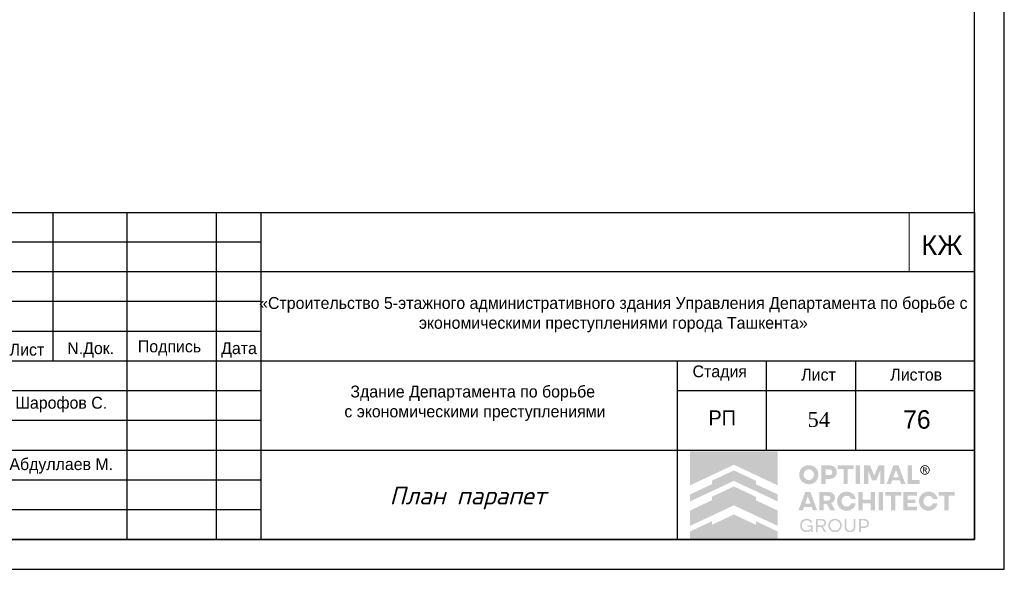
# Model space of a CAD drawing. Header units: millimetres. Extents: x -33345 to 4712671, y -3392 to 121473.
# Tile 985 of 1056: x 3849443 to 3866006, y 44501 to 53742. Entities that reach past the tile are written whole.
import ezdxf

# ---------------------------------------------------------------- set-up
doc = ezdxf.new("R2010")
doc.units = ezdxf.units.MM
for name, color, linetype, lineweight in [('.', 7, 'Continuous', 15), ('0.25', 7, 'Continuous', 25), ('Текст', 7, 'Continuous', 20)]:
    doc.layers.add(name, color=color, linetype=linetype, lineweight=lineweight)
doc.styles.add('RomanS', font='romans.shx')
doc.styles.get("Standard").update_dxf_attribs({"font": 'arial.ttf'})
doc.styles.add('X-U-RW-01$0$StyleROMANS', font='GOTHIC.TTF')

# ---------------------------------------------------------------- blocks, each defined once
blk = doc.blocks.new('*U282')
at = {"layer": '0.25', "color": 5, "linetype": 'Continuous', "lineweight": 25, "ltscale": 100}
blk.add_lwpolyline([(-72619, 0), (0, 0), (0, 42000), (-72619, 42000), (-72619, 0)], dxfattribs=at)
at = {"layer": '0.25', "color": 7, "linetype": 'Continuous', "lineweight": 30, "ltscale": 100}
blk.add_lwpolyline([(-70619, 500), (-500, 500), (-500, 41500), (-70619, 41500), (-70619, 500)], dxfattribs=at)
blk = doc.blocks.new('logo')
at = {"true_color": 0x90e0ed}
h = blk.add_hatch(color=141, dxfattribs=at)
h.dxf.hatch_style = 1
h.paths.add_polyline_path([(5.672, 5.668), (0.009, 5.668), (0.009, 3.483), (1.425, 4.147), (2.84, 4.81), (4.256, 4.147), (5.672, 3.483)])
at = {"true_color": 0x1f2877}
h = blk.add_hatch(color=166, dxfattribs=at)
h.dxf.hatch_style = 1
h.paths.add_polyline_path([(2.84, 4.449), (1.425, 3.786), (1.425, 3.558), (0.009, 2.894), (0.009, 2.448), (1.425, 3.112), (2.84, 3.775), (4.256, 3.112), (5.672, 2.448), (5.672, 2.894), (4.256, 3.558), (4.256, 3.786)])
h.paths.add_polyline_path([(2.84, 3.415), (1.425, 2.751), (1.425, 2.523), (0.009, 1.86), (0.009, 0.873), (1.425, 1.536), (2.84, 2.199), (4.256, 1.536), (5.672, 0.873), (5.672, 1.86), (4.256, 2.523), (4.256, 2.751)])
h.paths.add_polyline_path([(2.84, 1.611), (1.425, 0.947), (1.425, 1.176), (0.009, 0.512), (0.009, 0.005), (5.672, 0.005), (5.672, 0.512), (4.256, 1.176), (4.256, 0.947)])
at = {"true_color": 0x212121}
h = blk.add_hatch(color=250, dxfattribs=at)
h.dxf.hatch_style = 1
h.paths.add_polyline_path([(8.107, 4.61), (8.086, 4.63), (8.064, 4.649), (8.041, 4.667), (8.017, 4.683), (7.992, 4.699), (7.967, 4.713), (7.94, 4.726), (7.912, 4.738), (7.884, 4.749), (7.855, 4.759), (7.825, 4.766), (7.795, 4.773), (7.763, 4.778), (7.732, 4.782), (7.7, 4.784), (7.667, 4.785), (7.634, 4.784), (7.602, 4.782), (7.571, 4.778), (7.54, 4.773), (7.51, 4.766), (7.48, 4.758), (7.451, 4.749), (7.422, 4.738), (7.394, 4.725), (7.367, 4.712), (7.341, 4.697), (7.316, 4.682), (7.292, 4.665), (7.269, 4.648), (7.247, 4.629), (7.226, 4.609), (7.206, 4.588), (7.187, 4.566), (7.169, 4.544), (7.153, 4.52), (7.137, 4.495), (7.122, 4.47), (7.109, 4.443), (7.097, 4.416), (7.086, 4.387), (7.076, 4.359), (7.068, 4.329), (7.061, 4.299), (7.056, 4.268), (7.053, 4.237), (7.05, 4.205), (7.05, 4.173), (7.05, 4.14), (7.053, 4.108), (7.056, 4.077), (7.061, 4.047), (7.068, 4.016), (7.076, 3.987), (7.086, 3.958), (7.097, 3.93), (7.109, 3.903), (7.122, 3.876), (7.137, 3.85), (7.153, 3.826), (7.169, 3.802), (7.187, 3.779), (7.206, 3.757), (7.226, 3.736), (7.247, 3.716), (7.269, 3.697), (7.292, 3.679), (7.316, 3.662), (7.341, 3.647), (7.367, 3.633), (7.394, 3.619), (7.422, 3.607), (7.451, 3.596), (7.48, 3.587), (7.51, 3.579), (7.54, 3.573), (7.571, 3.568), (7.602, 3.564), (7.634, 3.562), (7.667, 3.561), (7.7, 3.562), (7.732, 3.564), (7.763, 3.568), (7.795, 3.573), (7.825, 3.579), (7.855, 3.587), (7.884, 3.596), (7.912, 3.607), (7.94, 3.619), (7.967, 3.633), (7.992, 3.647), (8.017, 3.662), (8.041, 3.679), (8.064, 3.697), (8.086, 3.716), (8.107, 3.736), (8.127, 3.757), (8.146, 3.779), (8.164, 3.802), (8.181, 3.826), (8.196, 3.85), (8.211, 3.876), (8.224, 3.903), (8.237, 3.93), (8.248, 3.958), (8.257, 3.987), (8.265, 4.016), (8.272, 4.047), (8.277, 4.077), (8.281, 4.108), (8.283, 4.14), (8.284, 4.173), (8.283, 4.205), (8.281, 4.237), (8.277, 4.268), (8.272, 4.299), (8.265, 4.329), (8.257, 4.359), (8.248, 4.387), (8.237, 4.416), (8.224, 4.443), (8.211, 4.47), (8.196, 4.495), (8.181, 4.52), (8.164, 4.544), (8.146, 4.567), (8.127, 4.589)])
h.paths.add_polyline_path([(7.841, 4.464), (7.854, 4.455), (7.867, 4.446), (7.879, 4.436), (7.891, 4.426), (7.902, 4.415), (7.913, 4.403), (7.923, 4.391), (7.933, 4.379), (7.942, 4.366), (7.95, 4.352), (7.958, 4.338), (7.965, 4.324), (7.972, 4.308), (7.977, 4.293), (7.982, 4.277), (7.987, 4.261), (7.99, 4.244), (7.993, 4.228), (7.995, 4.21), (7.996, 4.193), (7.996, 4.175), (7.996, 4.157), (7.995, 4.139), (7.993, 4.121), (7.99, 4.104), (7.987, 4.088), (7.982, 4.071), (7.977, 4.055), (7.972, 4.039), (7.965, 4.024), (7.958, 4.009), (7.95, 3.994), (7.942, 3.981), (7.933, 3.967), (7.923, 3.955), (7.913, 3.942), (7.902, 3.931), (7.891, 3.92), (7.879, 3.909), (7.867, 3.9), (7.854, 3.891), (7.841, 3.882), (7.827, 3.874), (7.813, 3.867), (7.798, 3.86), (7.783, 3.854), (7.767, 3.849), (7.751, 3.844), (7.735, 3.841), (7.718, 3.838), (7.701, 3.836), (7.684, 3.835), (7.667, 3.834), (7.649, 3.835), (7.632, 3.836), (7.615, 3.838), (7.598, 3.841), (7.582, 3.844), (7.566, 3.849), (7.551, 3.854), (7.535, 3.86), (7.521, 3.867), (7.506, 3.874), (7.492, 3.882), (7.479, 3.891), (7.466, 3.9), (7.454, 3.909), (7.442, 3.92), (7.431, 3.931), (7.42, 3.942), (7.41, 3.955), (7.4, 3.967), (7.391, 3.981), (7.383, 3.994), (7.375, 4.009), (7.368, 4.024), (7.362, 4.039), (7.356, 4.055), (7.351, 4.071), (7.347, 4.088), (7.343, 4.104), (7.34, 4.121), (7.338, 4.139), (7.337, 4.157), (7.337, 4.175), (7.337, 4.193), (7.338, 4.21), (7.34, 4.228), (7.343, 4.244), (7.347, 4.261), (7.351, 4.277), (7.356, 4.293), (7.362, 4.308), (7.368, 4.324), (7.375, 4.338), (7.383, 4.352), (7.391, 4.366), (7.4, 4.379), (7.41, 4.391), (7.42, 4.403), (7.431, 4.415), (7.442, 4.426), (7.454, 4.436), (7.466, 4.446), (7.479, 4.455), (7.492, 4.464), (7.506, 4.472), (7.521, 4.479), (7.535, 4.486), (7.551, 4.492), (7.566, 4.497), (7.582, 4.501), (7.598, 4.505), (7.615, 4.508), (7.632, 4.51), (7.649, 4.511), (7.667, 4.511), (7.684, 4.511), (7.701, 4.51), (7.718, 4.508), (7.735, 4.505), (7.751, 4.501), (7.767, 4.497), (7.783, 4.492), (7.798, 4.486), (7.813, 4.479), (7.827, 4.472)], flags=16)
h.paths.add_polyline_path([(9.335, 4.648), (9.319, 4.662), (9.301, 4.675), (9.283, 4.687), (9.264, 4.698), (9.245, 4.709), (9.224, 4.719), (9.203, 4.728), (9.181, 4.736), (9.158, 4.743), (9.134, 4.749), (9.11, 4.755), (9.085, 4.759), (9.059, 4.762), (9.032, 4.765), (9.005, 4.766), (8.977, 4.767), (8.47, 4.767), (8.47, 3.579), (8.75, 3.579), (8.75, 3.898), (8.977, 3.898), (9.005, 3.898), (9.032, 3.9), (9.059, 3.902), (9.085, 3.906), (9.11, 3.91), (9.134, 3.915), (9.158, 3.921), (9.181, 3.928), (9.203, 3.936), (9.224, 3.945), (9.245, 3.954), (9.264, 3.965), (9.283, 3.976), (9.301, 3.988), (9.319, 4.001), (9.335, 4.014), (9.35, 4.029), (9.365, 4.044), (9.379, 4.059), (9.391, 4.076), (9.403, 4.093), (9.414, 4.111), (9.424, 4.13), (9.432, 4.15), (9.44, 4.17), (9.447, 4.191), (9.453, 4.212), (9.458, 4.234), (9.461, 4.257), (9.464, 4.28), (9.466, 4.304), (9.466, 4.329), (9.466, 4.353), (9.464, 4.377), (9.461, 4.401), (9.458, 4.424), (9.453, 4.446), (9.447, 4.468), (9.44, 4.489), (9.432, 4.51), (9.424, 4.53), (9.414, 4.549), (9.403, 4.567), (9.391, 4.585), (9.379, 4.602), (9.365, 4.618), (9.35, 4.633)])
h.paths.add_polyline_path([(8.75, 4.511), (8.959, 4.511), (8.984, 4.511), (9.008, 4.508), (9.031, 4.505), (9.052, 4.499), (9.071, 4.492), (9.09, 4.484), (9.106, 4.474), (9.121, 4.463), (9.135, 4.45), (9.147, 4.436), (9.156, 4.421), (9.165, 4.404), (9.171, 4.387), (9.175, 4.368), (9.178, 4.348), (9.179, 4.327), (9.178, 4.306), (9.175, 4.287), (9.171, 4.268), (9.165, 4.251), (9.156, 4.235), (9.147, 4.22), (9.135, 4.206), (9.121, 4.193), (9.106, 4.182), (9.09, 4.172), (9.071, 4.164), (9.052, 4.157), (9.031, 4.151), (9.008, 4.148), (8.984, 4.145), (8.959, 4.144), (8.75, 4.144)], flags=16)
h.paths.add_polyline_path([(10.558, 4.767), (9.528, 4.767), (9.528, 4.529), (9.904, 4.529), (9.904, 3.579), (10.182, 3.579), (10.182, 4.529), (10.558, 4.529)])
h.paths.add_polyline_path([(10.975, 4.767), (10.695, 4.767), (10.695, 3.579), (10.975, 3.579)])
h.paths.add_polyline_path([(11.611, 4.767), (11.223, 4.767), (11.223, 3.579), (11.498, 3.579), (11.498, 4.426), (11.751, 3.806), (12.012, 3.806), (12.267, 4.426), (12.267, 3.579), (12.542, 3.579), (12.542, 4.767), (12.154, 4.767), (11.882, 4.116)])
h.paths.add_polyline_path([(13.451, 4.767), (13.116, 4.767), (12.68, 3.579), (12.959, 3.579), (13.038, 3.799), (13.529, 3.799), (13.609, 3.579), (13.888, 3.579)])
h.paths.add_polyline_path([(13.285, 4.487), (13.457, 4.01), (13.111, 4.01)], flags=16)
h.paths.add_polyline_path([(14.306, 4.767), (14.026, 4.767), (14.026, 3.579), (14.808, 3.579), (14.808, 3.827), (14.306, 3.827)])
h.paths.add_polyline_path([(15.871, 2.84), (15.857, 2.86), (15.841, 2.879), (15.825, 2.898), (15.808, 2.916), (15.79, 2.933), (15.771, 2.949), (15.752, 2.964), (15.731, 2.978), (15.71, 2.992), (15.688, 3.004), (15.666, 3.016), (15.643, 3.027), (15.619, 3.037), (15.594, 3.046), (15.569, 3.053), (15.543, 3.06), (15.516, 3.066), (15.49, 3.071), (15.462, 3.074), (15.434, 3.077), (15.406, 3.079), (15.377, 3.079), (15.344, 3.078), (15.312, 3.076), (15.281, 3.072), (15.25, 3.067), (15.22, 3.061), (15.191, 3.052), (15.162, 3.043), (15.134, 3.031), (15.106, 3.019), (15.08, 3.005), (15.054, 2.991), (15.03, 2.975), (15.006, 2.958), (14.984, 2.94), (14.962, 2.921), (14.942, 2.901), (14.922, 2.88), (14.903, 2.858), (14.886, 2.835), (14.869, 2.811), (14.854, 2.787), (14.84, 2.761), (14.827, 2.734), (14.815, 2.707), (14.804, 2.679), (14.795, 2.65), (14.787, 2.621), (14.78, 2.591), (14.775, 2.561), (14.772, 2.53), (14.769, 2.499), (14.769, 2.468), (14.769, 2.436), (14.772, 2.405), (14.775, 2.374), (14.78, 2.344), (14.787, 2.314), (14.795, 2.285), (14.804, 2.256), (14.815, 2.228), (14.827, 2.201), (14.84, 2.174), (14.854, 2.149), (14.869, 2.124), (14.886, 2.1), (14.903, 2.077), (14.922, 2.055), (14.942, 2.034), (14.962, 2.014), (14.984, 1.995), (15.006, 1.977), (15.03, 1.96), (15.054, 1.945), (15.08, 1.93), (15.106, 1.916), (15.134, 1.904), (15.162, 1.893), (15.191, 1.883), (15.22, 1.875), (15.25, 1.868), (15.281, 1.863), (15.312, 1.859), (15.344, 1.857), (15.377, 1.856), (15.406, 1.856), (15.434, 1.858), (15.462, 1.861), (15.49, 1.864), (15.516, 1.869), (15.543, 1.875), (15.569, 1.882), (15.594, 1.89), (15.619, 1.898), (15.643, 1.908), (15.666, 1.919), (15.688, 1.931), (15.71, 1.943), (15.731, 1.957), (15.752, 1.971), (15.771, 1.986), (15.79, 2.002), (15.808, 2.019), (15.825, 2.037), (15.841, 2.056), (15.857, 2.075), (15.871, 2.096), (15.885, 2.117), (15.898, 2.139), (15.91, 2.161), (15.921, 2.185), (15.93, 2.209), (15.939, 2.233), (15.947, 2.259), (15.953, 2.284), (15.959, 2.311), (15.964, 2.338), (15.668, 2.338), (15.659, 2.314), (15.649, 2.291), (15.638, 2.269), (15.625, 2.249), (15.61, 2.23), (15.594, 2.213), (15.576, 2.196), (15.557, 2.181), (15.536, 2.168), (15.515, 2.156), (15.493, 2.146), (15.471, 2.138), (15.448, 2.132), (15.424, 2.127), (15.4, 2.125), (15.375, 2.124), (15.358, 2.124), (15.342, 2.125), (15.326, 2.127), (15.31, 2.13), (15.294, 2.134), (15.279, 2.139), (15.264, 2.144), (15.249, 2.15), (15.235, 2.157), (15.221, 2.165), (15.207, 2.173), (15.195, 2.182), (15.182, 2.191), (15.17, 2.201), (15.159, 2.212), (15.148, 2.223), (15.138, 2.235), (15.128, 2.247), (15.119, 2.26), (15.11, 2.273), (15.102, 2.287), (15.094, 2.302), (15.087, 2.316), (15.081, 2.332), (15.075, 2.348), (15.07, 2.364), (15.066, 2.381), (15.062, 2.397), (15.059, 2.414), (15.057, 2.432), (15.056, 2.45), (15.056, 2.468), (15.056, 2.486), (15.057, 2.503), (15.059, 2.521), (15.062, 2.538), (15.066, 2.555), (15.07, 2.571), (15.075, 2.587), (15.081, 2.603), (15.087, 2.619), (15.094, 2.634), (15.102, 2.648), (15.11, 2.662), (15.119, 2.675), (15.128, 2.688), (15.138, 2.7), (15.148, 2.712), (15.159, 2.723), (15.17, 2.734), (15.182, 2.744), (15.195, 2.753), (15.207, 2.762), (15.221, 2.77), (15.235, 2.778), (15.249, 2.785), (15.264, 2.791), (15.279, 2.797), (15.294, 2.801), (15.31, 2.805), (15.326, 2.808), (15.342, 2.81), (15.358, 2.811), (15.375, 2.812), (15.4, 2.811), (15.424, 2.808), (15.448, 2.803), (15.471, 2.797), (15.493, 2.789), (15.515, 2.779), (15.536, 2.767), (15.557, 2.754), (15.576, 2.739), (15.594, 2.722), (15.61, 2.705), (15.625, 2.686), (15.638, 2.666), (15.649, 2.644), (15.659, 2.621), (15.668, 2.597), (15.964, 2.597), (15.959, 2.624), (15.953, 2.651), (15.947, 2.677), (15.939, 2.702), (15.93, 2.726), (15.921, 2.75), (15.91, 2.774), (15.898, 2.796), (15.885, 2.818)])
h.paths.add_polyline_path([(14.632, 3.061), (13.76, 3.061), (13.76, 1.874), (14.632, 1.874), (14.632, 2.122), (14.04, 2.122), (14.04, 2.359), (14.528, 2.359), (14.528, 2.572), (14.04, 2.572), (14.04, 2.813), (14.632, 2.813)])
h.paths.add_polyline_path([(13.624, 3.061), (12.593, 3.061), (12.593, 2.824), (12.969, 2.824), (12.969, 1.874), (13.248, 1.874), (13.248, 2.824), (13.624, 2.824)])
h.paths.add_polyline_path([(12.457, 3.061), (12.177, 3.061), (12.177, 1.874), (12.457, 1.874)])
h.paths.add_polyline_path([(11.929, 3.061), (11.648, 3.061), (11.648, 2.572), (11.147, 2.572), (11.147, 3.061), (10.867, 3.061), (10.867, 1.874), (11.147, 1.874), (11.147, 2.329), (11.648, 2.329), (11.648, 1.874), (11.929, 1.874)])
h.paths.add_polyline_path([(10.624, 2.796), (10.611, 2.818), (10.597, 2.84), (10.583, 2.86), (10.567, 2.879), (10.551, 2.898), (10.534, 2.916), (10.516, 2.933), (10.497, 2.949), (10.477, 2.964), (10.457, 2.978), (10.436, 2.992), (10.414, 3.004), (10.392, 3.016), (10.368, 3.027), (10.344, 3.037), (10.32, 3.046), (10.294, 3.053), (10.269, 3.06), (10.242, 3.066), (10.215, 3.071), (10.188, 3.074), (10.16, 3.077), (10.132, 3.079), (10.103, 3.079), (10.07, 3.078), (10.038, 3.076), (10.007, 3.072), (9.976, 3.067), (9.946, 3.061), (9.917, 3.052), (9.888, 3.043), (9.86, 3.031), (9.832, 3.019), (9.806, 3.005), (9.78, 2.991), (9.756, 2.975), (9.732, 2.958), (9.71, 2.94), (9.688, 2.921), (9.667, 2.901), (9.648, 2.88), (9.629, 2.858), (9.612, 2.835), (9.595, 2.811), (9.58, 2.787), (9.566, 2.761), (9.553, 2.734), (9.541, 2.707), (9.53, 2.679), (9.52, 2.65), (9.512, 2.621), (9.506, 2.591), (9.501, 2.561), (9.497, 2.53), (9.495, 2.499), (9.494, 2.468), (9.495, 2.436), (9.497, 2.405), (9.501, 2.374), (9.506, 2.344), (9.512, 2.314), (9.52, 2.285), (9.53, 2.256), (9.541, 2.228), (9.553, 2.201), (9.566, 2.174), (9.58, 2.149), (9.595, 2.124), (9.612, 2.1), (9.629, 2.077), (9.648, 2.055), (9.667, 2.034), (9.688, 2.014), (9.71, 1.995), (9.732, 1.977), (9.756, 1.96), (9.78, 1.945), (9.806, 1.93), (9.832, 1.916), (9.86, 1.904), (9.888, 1.893), (9.917, 1.883), (9.946, 1.875), (9.976, 1.868), (10.007, 1.863), (10.038, 1.859), (10.07, 1.857), (10.103, 1.856), (10.132, 1.856), (10.16, 1.858), (10.188, 1.861), (10.215, 1.864), (10.242, 1.869), (10.269, 1.875), (10.294, 1.882), (10.32, 1.89), (10.344, 1.898), (10.368, 1.908), (10.392, 1.919), (10.414, 1.931), (10.436, 1.943), (10.457, 1.957), (10.477, 1.971), (10.497, 1.986), (10.516, 2.002), (10.534, 2.019), (10.551, 2.037), (10.567, 2.056), (10.583, 2.075), (10.597, 2.096), (10.611, 2.117), (10.624, 2.139), (10.636, 2.161), (10.646, 2.185), (10.656, 2.209), (10.665, 2.233), (10.673, 2.259), (10.679, 2.284), (10.685, 2.311), (10.689, 2.338), (10.393, 2.338), (10.385, 2.314), (10.375, 2.291), (10.364, 2.269), (10.351, 2.249), (10.336, 2.23), (10.32, 2.213), (10.302, 2.196), (10.282, 2.181), (10.262, 2.168), (10.241, 2.156), (10.219, 2.146), (10.197, 2.138), (10.174, 2.132), (10.15, 2.127), (10.126, 2.125), (10.101, 2.124), (10.084, 2.124), (10.068, 2.125), (10.052, 2.127), (10.036, 2.13), (10.02, 2.134), (10.005, 2.139), (9.99, 2.144), (9.975, 2.15), (9.961, 2.157), (9.947, 2.165), (9.933, 2.173), (9.92, 2.182), (9.908, 2.191), (9.896, 2.201), (9.885, 2.212), (9.874, 2.223), (9.864, 2.235), (9.854, 2.247), (9.844, 2.26), (9.836, 2.273), (9.828, 2.287), (9.82, 2.302), (9.813, 2.316), (9.806, 2.332), (9.801, 2.348), (9.796, 2.364), (9.791, 2.381), (9.788, 2.397), (9.785, 2.414), (9.783, 2.432), (9.782, 2.45), (9.782, 2.468), (9.782, 2.486), (9.783, 2.503), (9.785, 2.521), (9.788, 2.538), (9.791, 2.555), (9.796, 2.571), (9.801, 2.587), (9.806, 2.603), (9.813, 2.619), (9.82, 2.634), (9.828, 2.648), (9.836, 2.662), (9.844, 2.675), (9.854, 2.688), (9.864, 2.7), (9.874, 2.712), (9.885, 2.723), (9.896, 2.734), (9.908, 2.744), (9.92, 2.753), (9.933, 2.762), (9.947, 2.77), (9.961, 2.778), (9.975, 2.785), (9.99, 2.791), (10.005, 2.797), (10.02, 2.801), (10.036, 2.805), (10.052, 2.808), (10.068, 2.81), (10.084, 2.811), (10.101, 2.812), (10.126, 2.811), (10.15, 2.808), (10.174, 2.803), (10.197, 2.797), (10.219, 2.789), (10.241, 2.779), (10.262, 2.767), (10.282, 2.754), (10.302, 2.739), (10.32, 2.722), (10.336, 2.705), (10.351, 2.686), (10.364, 2.666), (10.375, 2.644), (10.385, 2.621), (10.393, 2.597), (10.689, 2.597), (10.685, 2.624), (10.679, 2.651), (10.673, 2.677), (10.665, 2.702), (10.656, 2.726), (10.646, 2.75), (10.636, 2.774)])
h.paths.add_polyline_path([(9.251, 2.936), (9.221, 2.962), (9.189, 2.986), (9.153, 3.006), (9.113, 3.023), (9.07, 3.037), (9.024, 3.047), (8.974, 3.055), (8.921, 3.06), (8.865, 3.061), (8.347, 3.061), (8.347, 1.874), (8.628, 1.874), (8.628, 2.294), (8.826, 2.294), (9.057, 1.874), (9.372, 1.874), (9.108, 2.335), (9.136, 2.346), (9.162, 2.359), (9.187, 2.374), (9.21, 2.39), (9.231, 2.407), (9.25, 2.425), (9.268, 2.445), (9.284, 2.466), (9.299, 2.488), (9.311, 2.512), (9.322, 2.537), (9.33, 2.563), (9.337, 2.59), (9.342, 2.619), (9.345, 2.649), (9.346, 2.68), (9.344, 2.725), (9.338, 2.766), (9.328, 2.805), (9.315, 2.842), (9.297, 2.876), (9.276, 2.907)])
h.paths.add_polyline_path([(8.949, 2.802), (8.967, 2.796), (8.984, 2.789), (8.999, 2.781), (9.012, 2.772), (9.024, 2.761), (9.035, 2.75), (9.044, 2.737), (9.051, 2.724), (9.056, 2.709), (9.06, 2.693), (9.063, 2.677), (9.064, 2.659), (9.063, 2.642), (9.06, 2.626), (9.056, 2.61), (9.051, 2.596), (9.044, 2.582), (9.035, 2.57), (9.024, 2.559), (9.012, 2.548), (8.999, 2.539), (8.984, 2.531), (8.967, 2.524), (8.949, 2.518), (8.93, 2.514), (8.909, 2.511), (8.887, 2.509), (8.863, 2.508), (8.628, 2.508), (8.628, 2.812), (8.863, 2.812), (8.887, 2.811), (8.909, 2.809), (8.93, 2.806)], flags=16)
h.paths.add_polyline_path([(7.773, 3.061), (7.438, 3.061), (7.002, 1.874), (7.28, 1.874), (7.36, 2.093), (7.851, 2.093), (7.931, 1.874), (8.209, 1.874)])
h.paths.add_polyline_path([(7.606, 2.781), (7.778, 2.304), (7.433, 2.304)], flags=16)
h.paths.add_polyline_path([(17.059, 3.061), (16.029, 3.061), (16.029, 2.824), (16.405, 2.824), (16.405, 1.874), (16.683, 1.874), (16.683, 2.824), (17.059, 2.824)])
at = {"true_color": 0xa7a9ac}
h = blk.add_hatch(color=253, dxfattribs=at)
h.dxf.hatch_style = 1
h.paths.add_polyline_path([(15.277, 4.754), (15.255, 4.763), (15.232, 4.77), (15.208, 4.776), (15.185, 4.779), (15.164, 4.781), (15.162, 4.781), (15.138, 4.781), (15.127, 4.78), (15.114, 4.779), (15.101, 4.777), (15.088, 4.775), (15.076, 4.772), (15.063, 4.769), (15.05, 4.765), (15.038, 4.76), (15.026, 4.755), (14.997, 4.739), (14.969, 4.721), (14.945, 4.701), (14.923, 4.679), (14.903, 4.654), (14.886, 4.628), (14.872, 4.599), (14.86, 4.567), (14.856, 4.553), (14.853, 4.539), (14.85, 4.525), (14.848, 4.51), (14.847, 4.496), (14.847, 4.481), (14.847, 4.466), (14.848, 4.452), (14.851, 4.426), (14.857, 4.402), (14.864, 4.378), (14.873, 4.355), (14.884, 4.333), (14.896, 4.312), (14.911, 4.291), (14.928, 4.272), (14.94, 4.259), (14.954, 4.247), (14.968, 4.236), (14.982, 4.225), (14.997, 4.216), (15.013, 4.207), (15.029, 4.2), (15.046, 4.193), (15.064, 4.187), (15.082, 4.182), (15.1, 4.179), (15.119, 4.176), (15.14, 4.175), (15.16, 4.175), (15.181, 4.176), (15.202, 4.179), (15.222, 4.183), (15.241, 4.188), (15.26, 4.195), (15.279, 4.203), (15.297, 4.212), (15.314, 4.222), (15.331, 4.234), (15.347, 4.247), (15.364, 4.263), (15.38, 4.28), (15.395, 4.298), (15.408, 4.317), (15.419, 4.337), (15.429, 4.358), (15.437, 4.38), (15.444, 4.403), (15.448, 4.418), (15.45, 4.433), (15.452, 4.448), (15.453, 4.463), (15.454, 4.466), (15.454, 4.49), (15.453, 4.501), (15.45, 4.523), (15.446, 4.544), (15.441, 4.565), (15.434, 4.586), (15.426, 4.605), (15.416, 4.624), (15.405, 4.643), (15.392, 4.661), (15.38, 4.676), (15.368, 4.69), (15.354, 4.703), (15.34, 4.715), (15.326, 4.726), (15.31, 4.736), (15.294, 4.745)])
h.paths.add_polyline_path([(15.249, 4.711), (15.292, 4.687), (15.329, 4.657), (15.36, 4.619), (15.383, 4.576), (15.398, 4.529), (15.403, 4.478), (15.398, 4.427), (15.383, 4.379), (15.36, 4.336), (15.329, 4.299), (15.291, 4.268), (15.248, 4.245), (15.2, 4.23), (15.149, 4.225), (15.099, 4.23), (15.051, 4.245), (15.009, 4.268), (14.971, 4.299), (14.941, 4.337), (14.917, 4.38), (14.903, 4.427), (14.897, 4.478), (14.903, 4.529), (14.917, 4.576), (14.941, 4.619), (14.972, 4.657), (15.009, 4.688), (15.052, 4.711), (15.099, 4.726), (15.15, 4.731), (15.201, 4.726)], flags=16)
h.paths.add_polyline_path([(15.197, 4.632), (15.209, 4.629), (15.219, 4.625), (15.227, 4.621), (15.235, 4.616), (15.242, 4.61), (15.249, 4.603), (15.254, 4.596), (15.259, 4.587), (15.263, 4.578), (15.267, 4.565), (15.269, 4.553), (15.269, 4.541), (15.267, 4.529), (15.264, 4.518), (15.259, 4.507), (15.252, 4.496), (15.244, 4.486), (15.238, 4.48), (15.232, 4.475), (15.225, 4.471), (15.218, 4.467), (15.211, 4.464), (15.203, 4.461), (15.196, 4.459), (15.187, 4.458), (15.177, 4.456), (15.177, 4.456), (15.189, 4.449), (15.197, 4.445), (15.203, 4.439), (15.209, 4.433), (15.215, 4.426), (15.226, 4.413), (15.235, 4.399), (15.245, 4.386), (15.254, 4.372), (15.29, 4.313), (15.291, 4.311), (15.289, 4.31), (15.23, 4.31), (15.226, 4.312), (15.182, 4.389), (15.157, 4.425), (15.152, 4.43), (15.147, 4.435), (15.141, 4.439), (15.135, 4.442), (15.129, 4.445), (15.122, 4.447), (15.115, 4.448), (15.107, 4.448), (15.072, 4.449), (15.07, 4.449), (15.07, 4.311), (15.018, 4.311), (15.018, 4.636), (15.02, 4.637), (15.161, 4.635), (15.173, 4.635), (15.185, 4.634)], flags=0)
h.paths.add_polyline_path([(15.178, 4.588), (15.187, 4.584), (15.196, 4.579), (15.2, 4.576), (15.203, 4.572), (15.206, 4.568), (15.209, 4.564), (15.211, 4.559), (15.212, 4.554), (15.213, 4.549), (15.213, 4.544), (15.213, 4.538), (15.212, 4.533), (15.211, 4.528), (15.209, 4.523), (15.206, 4.518), (15.203, 4.514), (15.199, 4.51), (15.195, 4.506), (15.19, 4.503), (15.184, 4.5), (15.178, 4.499), (15.173, 4.497), (15.161, 4.495), (15.15, 4.494), (15.138, 4.494), (15.127, 4.494), (15.074, 4.493), (15.071, 4.493), (15.071, 4.592), (15.096, 4.592), (15.159, 4.591), (15.169, 4.59)], flags=0)
h.paths.add_polyline_path([(15.267, 4.565), (15.263, 4.578), (15.259, 4.587), (15.254, 4.596), (15.249, 4.603), (15.242, 4.61), (15.235, 4.616), (15.227, 4.621), (15.219, 4.625), (15.209, 4.629), (15.197, 4.632), (15.185, 4.634), (15.173, 4.635), (15.161, 4.635), (15.02, 4.637), (15.018, 4.636), (15.018, 4.311), (15.07, 4.311), (15.07, 4.449), (15.072, 4.449), (15.107, 4.448), (15.115, 4.448), (15.122, 4.447), (15.129, 4.445), (15.135, 4.442), (15.141, 4.439), (15.147, 4.435), (15.152, 4.43), (15.157, 4.425), (15.182, 4.389), (15.226, 4.312), (15.23, 4.31), (15.289, 4.31), (15.291, 4.311), (15.29, 4.313), (15.254, 4.372), (15.245, 4.386), (15.235, 4.399), (15.226, 4.413), (15.215, 4.426), (15.209, 4.433), (15.203, 4.439), (15.197, 4.445), (15.189, 4.449), (15.177, 4.456), (15.187, 4.458), (15.196, 4.459), (15.203, 4.461), (15.211, 4.464), (15.218, 4.467), (15.225, 4.471), (15.232, 4.475), (15.238, 4.48), (15.244, 4.486), (15.252, 4.496), (15.259, 4.507), (15.264, 4.518), (15.267, 4.529), (15.269, 4.541), (15.269, 4.553)], flags=0)
h = blk.add_hatch(color=253, dxfattribs=at)
h.dxf.hatch_style = 1
h.paths.add_polyline_path([(15.242, 4.61), (15.235, 4.616), (15.227, 4.621), (15.219, 4.625), (15.209, 4.629), (15.197, 4.632), (15.185, 4.634), (15.173, 4.635), (15.161, 4.635), (15.02, 4.637), (15.018, 4.636), (15.018, 4.311), (15.07, 4.311), (15.07, 4.449), (15.072, 4.449), (15.107, 4.448), (15.115, 4.448), (15.122, 4.447), (15.129, 4.445), (15.135, 4.442), (15.141, 4.439), (15.147, 4.435), (15.152, 4.43), (15.157, 4.425), (15.182, 4.389), (15.226, 4.312), (15.23, 4.31), (15.289, 4.31), (15.291, 4.311), (15.29, 4.313), (15.254, 4.372), (15.245, 4.386), (15.235, 4.399), (15.226, 4.413), (15.215, 4.426), (15.209, 4.433), (15.203, 4.439), (15.197, 4.445), (15.189, 4.449), (15.177, 4.456), (15.187, 4.458), (15.196, 4.459), (15.203, 4.461), (15.211, 4.464), (15.218, 4.467), (15.225, 4.471), (15.232, 4.475), (15.238, 4.48), (15.244, 4.486), (15.252, 4.496), (15.259, 4.507), (15.264, 4.518), (15.267, 4.529), (15.269, 4.541), (15.269, 4.553), (15.267, 4.565), (15.263, 4.578), (15.259, 4.587), (15.254, 4.596), (15.249, 4.603)])
h.paths.add_polyline_path([(15.169, 4.59), (15.178, 4.588), (15.187, 4.584), (15.196, 4.579), (15.2, 4.576), (15.203, 4.572), (15.206, 4.568), (15.209, 4.564), (15.211, 4.559), (15.212, 4.554), (15.213, 4.549), (15.213, 4.544), (15.213, 4.538), (15.212, 4.533), (15.211, 4.528), (15.209, 4.523), (15.206, 4.518), (15.203, 4.514), (15.199, 4.51), (15.195, 4.506), (15.19, 4.503), (15.184, 4.5), (15.178, 4.499), (15.173, 4.497), (15.161, 4.495), (15.15, 4.494), (15.138, 4.494), (15.127, 4.494), (15.074, 4.493), (15.071, 4.493), (15.071, 4.592), (15.096, 4.592), (15.159, 4.591)], flags=16)
h = blk.add_hatch(color=253, dxfattribs=at)
h.dxf.hatch_style = 1
h.paths.add_polyline_path([(7.824, 1.219), (7.813, 1.23), (7.803, 1.24), (7.791, 1.249), (7.78, 1.258), (7.768, 1.267), (7.756, 1.275), (7.743, 1.283), (7.73, 1.29), (7.716, 1.297), (7.703, 1.303), (7.688, 1.309), (7.674, 1.314), (7.659, 1.319), (7.644, 1.323), (7.628, 1.326), (7.613, 1.329), (7.597, 1.332), (7.581, 1.334), (7.564, 1.335), (7.547, 1.336), (7.53, 1.336), (7.506, 1.335), (7.483, 1.334), (7.461, 1.331), (7.439, 1.328), (7.417, 1.323), (7.396, 1.317), (7.376, 1.31), (7.356, 1.302), (7.337, 1.293), (7.319, 1.284), (7.301, 1.273), (7.284, 1.262), (7.268, 1.25), (7.253, 1.237), (7.238, 1.224), (7.224, 1.21), (7.211, 1.195), (7.199, 1.179), (7.187, 1.163), (7.176, 1.146), (7.166, 1.129), (7.157, 1.11), (7.149, 1.092), (7.141, 1.073), (7.134, 1.053), (7.128, 1.033), (7.124, 1.012), (7.119, 0.991), (7.116, 0.97), (7.114, 0.949), (7.113, 0.927), (7.112, 0.904), (7.113, 0.88), (7.114, 0.857), (7.116, 0.834), (7.12, 0.811), (7.124, 0.789), (7.129, 0.768), (7.135, 0.747), (7.142, 0.727), (7.15, 0.707), (7.159, 0.688), (7.168, 0.67), (7.178, 0.652), (7.189, 0.636), (7.201, 0.62), (7.214, 0.605), (7.227, 0.59), (7.241, 0.577), (7.255, 0.564), (7.271, 0.552), (7.286, 0.54), (7.303, 0.53), (7.32, 0.52), (7.338, 0.511), (7.357, 0.503), (7.376, 0.496), (7.396, 0.49), (7.416, 0.485), (7.436, 0.48), (7.458, 0.477), (7.479, 0.475), (7.501, 0.473), (7.524, 0.473), (7.546, 0.473), (7.567, 0.474), (7.588, 0.476), (7.608, 0.479), (7.627, 0.483), (7.646, 0.488), (7.664, 0.493), (7.682, 0.5), (7.699, 0.507), (7.716, 0.514), (7.732, 0.523), (7.747, 0.532), (7.761, 0.541), (7.775, 0.551), (7.789, 0.562), (7.802, 0.574), (7.802, 0.485), (7.911, 0.485), (7.911, 0.921), (7.578, 0.921), (7.578, 0.827), (7.802, 0.827), (7.802, 0.709), (7.794, 0.695), (7.785, 0.681), (7.774, 0.668), (7.763, 0.656), (7.75, 0.645), (7.735, 0.634), (7.72, 0.624), (7.703, 0.615), (7.685, 0.606), (7.666, 0.599), (7.647, 0.593), (7.627, 0.588), (7.606, 0.584), (7.585, 0.581), (7.563, 0.58), (7.54, 0.579), (7.522, 0.579), (7.505, 0.58), (7.488, 0.582), (7.472, 0.585), (7.456, 0.588), (7.441, 0.592), (7.425, 0.597), (7.411, 0.602), (7.396, 0.608), (7.383, 0.615), (7.369, 0.622), (7.357, 0.63), (7.345, 0.639), (7.333, 0.648), (7.322, 0.658), (7.311, 0.668), (7.301, 0.679), (7.292, 0.69), (7.283, 0.702), (7.275, 0.715), (7.267, 0.728), (7.26, 0.741), (7.253, 0.756), (7.247, 0.77), (7.242, 0.786), (7.237, 0.801), (7.234, 0.817), (7.23, 0.834), (7.228, 0.851), (7.226, 0.868), (7.225, 0.886), (7.225, 0.904), (7.225, 0.921), (7.226, 0.938), (7.228, 0.954), (7.23, 0.97), (7.233, 0.986), (7.236, 1.001), (7.24, 1.016), (7.245, 1.031), (7.25, 1.046), (7.256, 1.06), (7.262, 1.074), (7.27, 1.087), (7.277, 1.099), (7.285, 1.112), (7.294, 1.123), (7.304, 1.135), (7.314, 1.145), (7.324, 1.155), (7.335, 1.165), (7.347, 1.174), (7.359, 1.182), (7.371, 1.19), (7.385, 1.197), (7.398, 1.204), (7.412, 1.21), (7.427, 1.215), (7.442, 1.22), (7.458, 1.223), (7.474, 1.226), (7.49, 1.228), (7.508, 1.229), (7.525, 1.23), (7.547, 1.229), (7.569, 1.227), (7.59, 1.224), (7.61, 1.219), (7.629, 1.214), (7.648, 1.207), (7.667, 1.199), (7.684, 1.189), (7.701, 1.178), (7.716, 1.166), (7.73, 1.154), (7.743, 1.14), (7.755, 1.125), (7.765, 1.109), (7.775, 1.091), (7.783, 1.073), (7.908, 1.073), (7.903, 1.089), (7.897, 1.104), (7.891, 1.118), (7.884, 1.132), (7.877, 1.146), (7.869, 1.159), (7.861, 1.172), (7.852, 1.185), (7.843, 1.197), (7.834, 1.208)])
h.paths.add_polyline_path([(8.756, 1.163), (8.751, 1.175), (8.746, 1.187), (8.74, 1.198), (8.733, 1.208), (8.725, 1.219), (8.717, 1.229), (8.709, 1.238), (8.7, 1.247), (8.69, 1.255), (8.68, 1.263), (8.669, 1.271), (8.658, 1.278), (8.646, 1.285), (8.634, 1.291), (8.621, 1.296), (8.608, 1.301), (8.594, 1.306), (8.579, 1.31), (8.565, 1.314), (8.549, 1.317), (8.534, 1.319), (8.517, 1.321), (8.501, 1.322), (8.484, 1.323), (8.466, 1.323), (8.136, 1.323), (8.136, 0.485), (8.245, 0.485), (8.245, 0.814), (8.464, 0.814), (8.654, 0.485), (8.783, 0.485), (8.579, 0.828), (8.602, 0.835), (8.623, 0.843), (8.643, 0.853), (8.662, 0.863), (8.679, 0.875), (8.695, 0.888), (8.709, 0.902), (8.723, 0.917), (8.734, 0.933), (8.744, 0.95), (8.753, 0.968), (8.76, 0.986), (8.766, 1.006), (8.769, 1.026), (8.772, 1.047), (8.773, 1.07), (8.772, 1.084), (8.771, 1.098), (8.77, 1.112), (8.767, 1.125), (8.764, 1.138), (8.761, 1.151)])
h.paths.add_polyline_path([(8.245, 1.223), (8.455, 1.223), (8.479, 1.223), (8.501, 1.221), (8.522, 1.218), (8.541, 1.213), (8.56, 1.207), (8.577, 1.2), (8.592, 1.192), (8.606, 1.182), (8.619, 1.171), (8.63, 1.159), (8.639, 1.146), (8.647, 1.132), (8.653, 1.117), (8.657, 1.101), (8.659, 1.084), (8.66, 1.066), (8.659, 1.047), (8.657, 1.03), (8.653, 1.014), (8.647, 0.999), (8.639, 0.985), (8.63, 0.972), (8.619, 0.96), (8.606, 0.949), (8.592, 0.94), (8.577, 0.931), (8.56, 0.924), (8.541, 0.918), (8.522, 0.914), (8.501, 0.911), (8.479, 0.909), (8.455, 0.908), (8.245, 0.908)], flags=16)
h.paths.add_polyline_path([(9.702, 1.165), (9.689, 1.181), (9.676, 1.197), (9.662, 1.212), (9.647, 1.226), (9.631, 1.239), (9.615, 1.252), (9.598, 1.263), (9.581, 1.274), (9.563, 1.285), (9.544, 1.294), (9.525, 1.303), (9.505, 1.311), (9.484, 1.317), (9.464, 1.323), (9.443, 1.328), (9.421, 1.331), (9.399, 1.334), (9.377, 1.336), (9.355, 1.336), (9.332, 1.336), (9.31, 1.334), (9.288, 1.331), (9.266, 1.328), (9.245, 1.323), (9.225, 1.317), (9.204, 1.311), (9.184, 1.303), (9.165, 1.294), (9.146, 1.285), (9.128, 1.274), (9.111, 1.263), (9.094, 1.252), (9.078, 1.239), (9.062, 1.226), (9.047, 1.212), (9.033, 1.197), (9.02, 1.181), (9.007, 1.165), (8.995, 1.148), (8.984, 1.131), (8.974, 1.113), (8.965, 1.094), (8.956, 1.075), (8.948, 1.055), (8.941, 1.034), (8.936, 1.014), (8.931, 0.993), (8.928, 0.971), (8.925, 0.949), (8.923, 0.927), (8.923, 0.904), (8.923, 0.882), (8.925, 0.859), (8.928, 0.838), (8.931, 0.816), (8.936, 0.795), (8.941, 0.774), (8.948, 0.754), (8.956, 0.734), (8.965, 0.715), (8.974, 0.696), (8.984, 0.678), (8.995, 0.66), (9.007, 0.644), (9.02, 0.628), (9.033, 0.612), (9.047, 0.597), (9.062, 0.583), (9.078, 0.57), (9.094, 0.557), (9.111, 0.545), (9.128, 0.534), (9.146, 0.524), (9.165, 0.514), (9.184, 0.506), (9.204, 0.498), (9.225, 0.491), (9.245, 0.486), (9.266, 0.481), (9.288, 0.477), (9.31, 0.475), (9.332, 0.473), (9.355, 0.473), (9.377, 0.473), (9.399, 0.475), (9.421, 0.477), (9.443, 0.481), (9.464, 0.486), (9.484, 0.491), (9.505, 0.498), (9.525, 0.506), (9.544, 0.514), (9.563, 0.524), (9.581, 0.534), (9.598, 0.545), (9.615, 0.557), (9.631, 0.57), (9.647, 0.583), (9.662, 0.597), (9.676, 0.612), (9.689, 0.628), (9.702, 0.644), (9.714, 0.66), (9.725, 0.678), (9.735, 0.696), (9.744, 0.715), (9.753, 0.734), (9.761, 0.754), (9.768, 0.774), (9.773, 0.795), (9.778, 0.816), (9.782, 0.838), (9.784, 0.859), (9.786, 0.882), (9.786, 0.904), (9.786, 0.927), (9.784, 0.949), (9.782, 0.971), (9.778, 0.993), (9.773, 1.014), (9.768, 1.034), (9.761, 1.055), (9.753, 1.075), (9.744, 1.094), (9.735, 1.113), (9.725, 1.131), (9.714, 1.148)])
h.paths.add_polyline_path([(9.126, 1.137), (9.136, 1.148), (9.148, 1.158), (9.16, 1.167), (9.172, 1.176), (9.185, 1.184), (9.198, 1.192), (9.212, 1.199), (9.227, 1.205), (9.242, 1.211), (9.257, 1.216), (9.272, 1.22), (9.288, 1.223), (9.304, 1.226), (9.321, 1.228), (9.337, 1.229), (9.355, 1.23), (9.372, 1.229), (9.388, 1.228), (9.405, 1.226), (9.421, 1.223), (9.437, 1.22), (9.452, 1.216), (9.467, 1.211), (9.482, 1.205), (9.497, 1.199), (9.511, 1.192), (9.524, 1.184), (9.537, 1.176), (9.549, 1.167), (9.561, 1.158), (9.573, 1.148), (9.583, 1.137), (9.594, 1.126), (9.604, 1.114), (9.613, 1.102), (9.621, 1.089), (9.629, 1.076), (9.637, 1.063), (9.644, 1.048), (9.65, 1.034), (9.655, 1.019), (9.66, 1.003), (9.664, 0.988), (9.668, 0.972), (9.67, 0.955), (9.672, 0.939), (9.673, 0.922), (9.674, 0.904), (9.673, 0.887), (9.672, 0.87), (9.67, 0.853), (9.668, 0.837), (9.664, 0.821), (9.66, 0.805), (9.655, 0.79), (9.65, 0.775), (9.644, 0.76), (9.637, 0.746), (9.629, 0.732), (9.621, 0.719), (9.613, 0.707), (9.604, 0.694), (9.594, 0.683), (9.583, 0.672), (9.573, 0.661), (9.561, 0.651), (9.549, 0.641), (9.537, 0.633), (9.524, 0.624), (9.511, 0.617), (9.497, 0.61), (9.482, 0.603), (9.467, 0.598), (9.452, 0.593), (9.437, 0.589), (9.421, 0.585), (9.405, 0.582), (9.388, 0.581), (9.372, 0.579), (9.355, 0.579), (9.337, 0.579), (9.321, 0.581), (9.304, 0.582), (9.288, 0.585), (9.272, 0.589), (9.257, 0.593), (9.242, 0.598), (9.227, 0.603), (9.212, 0.61), (9.198, 0.617), (9.185, 0.624), (9.172, 0.633), (9.16, 0.641), (9.148, 0.651), (9.136, 0.661), (9.126, 0.672), (9.115, 0.683), (9.105, 0.694), (9.096, 0.707), (9.088, 0.719), (9.08, 0.732), (9.072, 0.746), (9.065, 0.76), (9.059, 0.775), (9.054, 0.79), (9.049, 0.805), (9.045, 0.821), (9.041, 0.837), (9.039, 0.853), (9.037, 0.87), (9.036, 0.887), (9.035, 0.904), (9.036, 0.922), (9.037, 0.939), (9.039, 0.955), (9.041, 0.972), (9.045, 0.988), (9.049, 1.003), (9.054, 1.019), (9.059, 1.034), (9.065, 1.048), (9.072, 1.063), (9.08, 1.076), (9.088, 1.089), (9.096, 1.102), (9.105, 1.114), (9.115, 1.126)], flags=16)
h.paths.add_polyline_path([(10.079, 1.323), (9.97, 1.323), (9.97, 0.817), (9.97, 0.797), (9.972, 0.778), (9.973, 0.759), (9.976, 0.741), (9.979, 0.723), (9.983, 0.705), (9.988, 0.689), (9.994, 0.672), (10, 0.656), (10.007, 0.641), (10.015, 0.627), (10.023, 0.613), (10.032, 0.6), (10.042, 0.587), (10.052, 0.575), (10.063, 0.564), (10.074, 0.553), (10.086, 0.543), (10.099, 0.534), (10.113, 0.525), (10.127, 0.517), (10.141, 0.51), (10.156, 0.503), (10.172, 0.496), (10.189, 0.491), (10.205, 0.486), (10.223, 0.482), (10.241, 0.479), (10.259, 0.476), (10.278, 0.474), (10.298, 0.473), (10.318, 0.473), (10.338, 0.473), (10.358, 0.474), (10.377, 0.476), (10.395, 0.479), (10.413, 0.482), (10.43, 0.486), (10.447, 0.491), (10.464, 0.496), (10.479, 0.503), (10.495, 0.51), (10.509, 0.517), (10.523, 0.525), (10.536, 0.534), (10.549, 0.543), (10.561, 0.553), (10.573, 0.564), (10.583, 0.575), (10.593, 0.587), (10.603, 0.6), (10.612, 0.613), (10.62, 0.627), (10.628, 0.641), (10.635, 0.656), (10.641, 0.672), (10.646, 0.689), (10.651, 0.705), (10.655, 0.723), (10.659, 0.741), (10.661, 0.759), (10.663, 0.778), (10.664, 0.797), (10.665, 0.817), (10.665, 1.323), (10.556, 1.323), (10.556, 0.817), (10.555, 0.788), (10.552, 0.761), (10.547, 0.736), (10.54, 0.713), (10.531, 0.691), (10.521, 0.671), (10.508, 0.653), (10.494, 0.636), (10.477, 0.621), (10.46, 0.608), (10.44, 0.597), (10.419, 0.589), (10.396, 0.582), (10.372, 0.577), (10.346, 0.574), (10.318, 0.573), (10.29, 0.574), (10.264, 0.577), (10.24, 0.582), (10.217, 0.589), (10.196, 0.597), (10.176, 0.608), (10.158, 0.621), (10.142, 0.636), (10.127, 0.653), (10.114, 0.671), (10.103, 0.691), (10.095, 0.713), (10.088, 0.736), (10.083, 0.761), (10.08, 0.788), (10.079, 0.817)])
h.paths.add_polyline_path([(11.497, 1.203), (11.488, 1.214), (11.479, 1.225), (11.469, 1.235), (11.459, 1.245), (11.448, 1.254), (11.437, 1.262), (11.425, 1.27), (11.412, 1.278), (11.399, 1.285), (11.385, 1.291), (11.371, 1.297), (11.356, 1.303), (11.341, 1.308), (11.326, 1.312), (11.309, 1.315), (11.293, 1.318), (11.276, 1.321), (11.259, 1.322), (11.241, 1.323), (11.223, 1.323), (10.911, 1.323), (10.911, 0.485), (11.02, 0.485), (11.02, 0.742), (11.223, 0.742), (11.241, 0.742), (11.259, 0.743), (11.276, 0.745), (11.293, 0.747), (11.309, 0.75), (11.326, 0.754), (11.341, 0.758), (11.356, 0.763), (11.371, 0.769), (11.385, 0.775), (11.399, 0.781), (11.412, 0.789), (11.425, 0.796), (11.437, 0.805), (11.448, 0.814), (11.459, 0.823), (11.469, 0.833), (11.479, 0.843), (11.488, 0.854), (11.497, 0.866), (11.505, 0.878), (11.512, 0.89), (11.519, 0.903), (11.525, 0.916), (11.53, 0.93), (11.535, 0.944), (11.539, 0.959), (11.542, 0.973), (11.545, 0.988), (11.546, 1.004), (11.548, 1.02), (11.548, 1.036), (11.548, 1.052), (11.546, 1.067), (11.545, 1.083), (11.542, 1.098), (11.539, 1.112), (11.535, 1.127), (11.53, 1.14), (11.525, 1.154), (11.519, 1.167), (11.512, 1.18), (11.505, 1.192)])
h.paths.add_polyline_path([(11.02, 1.223), (11.211, 1.223), (11.236, 1.223), (11.26, 1.22), (11.282, 1.216), (11.303, 1.21), (11.323, 1.203), (11.342, 1.194), (11.359, 1.184), (11.375, 1.171), (11.389, 1.158), (11.401, 1.143), (11.412, 1.128), (11.42, 1.111), (11.427, 1.093), (11.431, 1.074), (11.434, 1.054), (11.435, 1.033), (11.434, 1.012), (11.431, 0.992), (11.427, 0.973), (11.42, 0.955), (11.412, 0.938), (11.401, 0.922), (11.389, 0.907), (11.375, 0.894), (11.359, 0.882), (11.342, 0.871), (11.323, 0.862), (11.303, 0.855), (11.282, 0.849), (11.26, 0.845), (11.236, 0.843), (11.211, 0.842), (11.02, 0.842)], flags=16)
blk = doc.blocks.new('medgor')
at = {"ltscale": 25}
for p, q in [((-44008134, 22932075), (-44008134, 22934575)), ((-44006889, 22929075), (-44006889, 22934575)), ((-44005389, 22929075), (-44005389, 22934575)), ((-44004634, 22929075), (-44004634, 22934575)), ((-44004634, 22934075), (-44011134, 22934075)), ((-43992634, 22933575), (-44011134, 22933575)), ((-44004634, 22933075), (-44011134, 22933075)), ((-44004634, 22932575), (-44011134, 22932575)), ((-43992634, 22932075), (-44011134, 22932075)), ((-43997634, 22929075), (-43997634, 22932075)), ((-43996134, 22930575), (-43996134, 22932075)), ((-43994634, 22930575), (-43994634, 22932075)), ((-44004634, 22931575), (-44011134, 22931575)), ((-43992634, 22931575), (-43997634, 22931575)), ((-44004634, 22931075), (-44011134, 22931075)), ((-43992634, 22930575), (-44011134, 22930575)), ((-44004634, 22930075), (-44011134, 22930075)), ((-44004634, 22929575), (-44011134, 22929575))]:
    blk.add_line(p, q, dxfattribs=at)
at = {"linetype": 'Continuous', "lineweight": 0}
for p, q in [((-43992634, 22934575), (-43993734, 22934575)), ((-43993734, 22934575), (-43993734, 22933575))]:
    blk.add_line(p, q, dxfattribs=at)
at = {"ltscale": 25}
blk.add_lwpolyline([(-44011134, 22934575), (-43992634, 22934575), (-43992634, 22929075), (-44011134, 22929075)], close=True, dxfattribs=at)
at = {"xscale": 261.1155435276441, "yscale": 261.1155435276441, "zscale": 261.1155435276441}
blk.add_blockref('logo', (-43997425, 22929076), dxfattribs=at)
at = {"color": 7, "linetype": 'Continuous', "lineweight": 0, "ltscale": 4, "insert": (-43993184, 22934025), "char_height": 330, "width": 1100, "attachment_point": 5}
blk.add_mtext('{\\C256;КЖ}', dxfattribs=at)
at = {"layer": 'Текст', "style": 'X-U-RW-01$0$StyleROMANS'}
blk.add_text('76', height=310.7, dxfattribs=at).set_placement((-43993836, 22930939))
at = {"layer": 'Текст', "attachment_point": 8, "style": 'X-U-RW-01$0$StyleROMANS'}
for s, insert, char_height, width in [('\\pxqc;«Строительство 5-этажного административного здания Управления Департамента по борьбе с экономическими преступлениями города Ташкента»', (-43998711, 22932559), 200, 11910.39), ('Лист', (-44008575, 22932165), 200, 748.42), ('N.Док.', (-44007503, 22932135), 200, 748.42), ('Подпись', (-44006177, 22932165), 200, 748.42), ('Дата', (-44005008, 22932135), 200, 748.42), ('Стадия', (-43996921, 22931745), 200, 748.42), ('Лист', (-43995259, 22931745), 200, 748.42), ('Листов', (-43993616, 22931745), 200, 748.42), ('Здание Департамента по борьбе\\P с экономическими преступлениями', (-44001076, 22931070), 200, 11910.39), ('Шарофов С.', (-44007998, 22931215), 200, 2029.72), ('РП', (-43996880, 22930997), 250, 748.42), ('Абдуллаев М.', (-44007998, 22930183), 200, 2180.46)]:
    blk.add_mtext(s, dxfattribs=dict(at, insert=insert, char_height=char_height, width=width))

msp = doc.modelspace()

# ---------------------------------------------------------------- block references
msp.add_blockref('medgor', (47858140.237, -22884073.497))
at = {"layer": '0.25', "ltscale": 100, "transparency": 33554687}
msp.add_blockref('*U282', (3866006.128, 44501.326), dxfattribs=at)

# ---------------------------------------------------------------- texts
at = {"layer": '.', "char_height": 300, "attachment_point": 1, "style": 'X-U-RW-01$0$StyleROMANS'}
for s, insert, width in [('\\pi1269.0585;{\\LАрматурная сетка СГ-1\\P\\pi288.19514;}(разработана на 1 пог.м. длины)', (3578941.241, 52689.006), 7399.29987), ('\\pi1358.97214;{\\LАрматурная сетка СГ-2\\P\\pi418.08158;}(разработана на 1 пог.м. длины)', (3592353.157, 52427.848), 7659.07275), ('\\pi1269.0585;{\\LАрматурная сетка СГ-1\\P\\pi288.19514;}(разработана на 1 пог.м. длины)', (3646055.242, 52161.969), 7399.29987), ('\\pi1269.0585;{\\LАрматурная сетка СГ-1\\P\\pi288.19514;}(разработана на 1 пог.м. длины)', (3717455.179, 52161.969), 7399.29987), ('\\pi1358.97214;{\\LАрматурная сетка СГ-2\\P\\pi418.08158;}(разработана на 1 пог.м. длины)', (3658895.535, 51900.811), 7659.07275)]:
    msp.add_mtext(s, dxfattribs=dict(at, insert=insert, width=width))
at = {"lineweight": -3, "insert": (3862696.035, 47144.789), "char_height": 250, "attachment_point": 1, "style": 'RomanS'}
msp.add_mtext_dynamic_manual_height_columns('{\\fTimes New Roman|b0|i0|c204|p18;54}', width=250, gutter_width=12.5, heights=[0], dxfattribs=at)
at = {"lineweight": 0, "insert": (3855665.163, 45890.943), "char_height": 300, "width": 8630.91405, "attachment_point": 1}
msp.add_mtext('{\\fISOCPEUR|b0|i1|c204|p34;План парапет}', dxfattribs=at)

doc.saveas('drawing.dxf')
